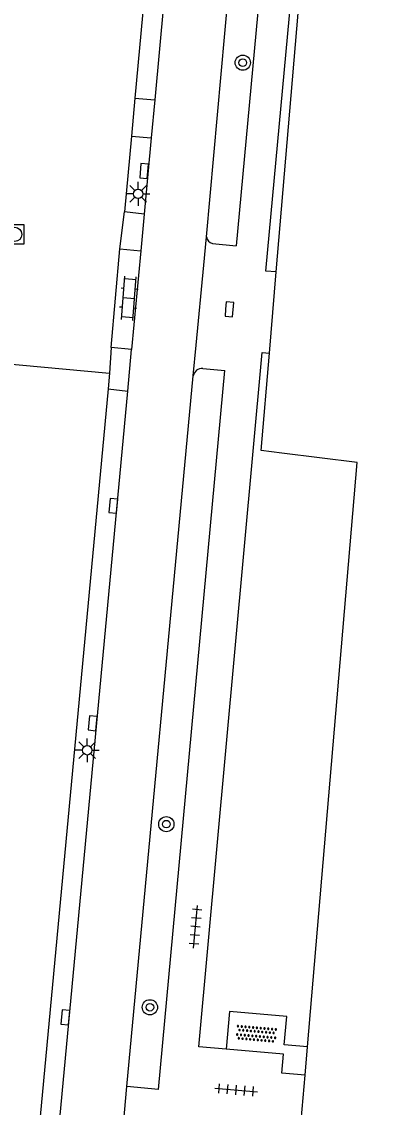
# Model space of a CAD drawing. Extents: x 132999 to 136000, y 398499 to 400501.
# Drawn here: x 134868.5 to 134887.7, y 398739.1 to 398796.1 of the extents above; entities that cross this region are included whole.
import ezdxf

# ---------------------------------------------------------------- set-up
doc = ezdxf.new("R2010")
doc.units = 0
for name, color, linetype in [('gg-afsc-hekwerk', 7, 'Continuous'), ('gg-knt-verharding', 7, 'Continuous'), ('gt-grn-weggrens', 7, 'Continuous'), ('gt-symb-boom', 7, 'Continuous'), ('gt-symb-klinker verharding', 7, 'Continuous'), ('gt-symb-kolk', 7, 'Continuous'), ('gt-symb-lichtmast', 7, 'Continuous'), ('gt-symb-overige verharding', 7, 'Continuous'), ('gt-symb-rioolschacht', 7, 'Continuous'), ('gt-symb-tegel verharding', 7, 'Continuous')]:
    doc.layers.add(name, color=color, linetype=linetype)

# ---------------------------------------------------------------- blocks, each defined once
blk = doc.blocks.new('gt0-KOLK')
at = {"layer": 'gt-symb-kolk'}
blk.add_lwpolyline([(0, 0), (0.375, 0), (0.375, 0.4), (-0.375, 0.4), (-0.375, 0), (0, 0)], dxfattribs=at)
blk = doc.blocks.new('gt0-KL1')
at = {"layer": 'gt-symb-klinker verharding'}
for p, q in [((-1.15, 0.3), (1.15, 0.3)), ((-1, -0.3), (-1, 0.3)), ((-0.5, 0.3), (-0.5, 0.45)), ((0, -0.3), (0, 0.3)), ((0.5, 0.3), (0.5, 0.45)), ((1, -0.3), (1, 0.3)), ((-1.15, -0.3), (1.15, -0.3)), ((-0.5, -0.45), (-0.5, -0.3)), ((0.5, -0.45), (0.5, -0.3))]:
    blk.add_line(p, q, dxfattribs=at)
blk = doc.blocks.new('gt0-RS')
at = {"layer": 'gt-symb-rioolschacht'}
blk.add_lwpolyline([(-0.5, -0.5), (0.5, -0.5), (0.5, 0.5), (-0.5, 0.5)], close=True, dxfattribs=at)
blk.add_circle((0, 0), 0.375, dxfattribs=at)
blk = doc.blocks.new('gt0-LMAST')
at = {"layer": 'gt-symb-lichtmast'}
for p, q in [((-0.005, 0.246), (-0.005, 0.621)), ((-0.182, 0.173), (-0.447, 0.438)), ((0.172, 0.173), (0.437, 0.438)), ((-0.255, -0.004), (-0.63, -0.004)), ((-0.182, -0.181), (-0.447, -0.446)), ((-0.005, -0.254), (-0.005, -0.629)), ((0.437, -0.446), (0.172, -0.181)), ((0.245, -0.004), (0.62, -0.004))]:
    blk.add_line(p, q, dxfattribs=at)
blk.add_circle((-0.005, -0.004), 0.25, dxfattribs=at)
blk = doc.blocks.new('gt0-BOOM')
at = {"layer": 'gt-symb-boom'}
for radius in [0.4, 0.2]:
    blk.add_circle((0, 0), radius, dxfattribs=at)
blk = doc.blocks.new('gt0-TEG1')
at = {"layer": 'gt-symb-tegel verharding'}
for p, q in [((-1.125, 0), (1.125, 0)), ((-0.9, -0.25), (-0.9, 0.25)), ((-0.45, -0.25), (-0.45, 0.25)), ((0, -0.25), (0, 0.25)), ((0.45, -0.25), (0.45, 0.25)), ((0.9, -0.25), (0.9, 0.25))]:
    blk.add_line(p, q, dxfattribs=at)
blk = doc.blocks.new('gt0-OVH')
at = {"layer": 'gt-symb-overige verharding'}
for points in [[(-0.972, 0.298), (-0.967, 0.308), (-0.965, 0.319), (-0.966, 0.33), (-0.971, 0.34), (-0.978, 0.348), (-0.988, 0.353), (-0.999, 0.355), (-1.01, 0.354), (-1.02, 0.349), (-1.028, 0.342), (-1.033, 0.332), (-1.035, 0.321), (-1.034, 0.31), (-1.029, 0.3), (-1.022, 0.292), (-1.012, 0.287), (-1.001, 0.285), (-0.99, 0.286), (-0.98, 0.291)], [(-0.872, 0.106), (-0.867, 0.116), (-0.865, 0.126), (-0.866, 0.137), (-0.871, 0.147), (-0.878, 0.156), (-0.888, 0.161), (-0.899, 0.163), (-0.91, 0.162), (-0.92, 0.157), (-0.928, 0.15), (-0.933, 0.14), (-0.935, 0.129), (-0.934, 0.118), (-0.929, 0.108), (-0.922, 0.1), (-0.912, 0.095), (-0.901, 0.092), (-0.89, 0.094), (-0.88, 0.098)], [(-0.772, 0.298), (-0.767, 0.308), (-0.765, 0.319), (-0.766, 0.33), (-0.771, 0.34), (-0.778, 0.348), (-0.788, 0.353), (-0.799, 0.355), (-0.81, 0.354), (-0.82, 0.349), (-0.828, 0.342), (-0.833, 0.332), (-0.835, 0.321), (-0.834, 0.31), (-0.829, 0.3), (-0.822, 0.292), (-0.812, 0.287), (-0.801, 0.285), (-0.79, 0.286), (-0.78, 0.291)], [(-0.672, 0.106), (-0.667, 0.116), (-0.665, 0.126), (-0.666, 0.137), (-0.671, 0.147), (-0.678, 0.156), (-0.688, 0.161), (-0.699, 0.163), (-0.71, 0.162), (-0.72, 0.157), (-0.728, 0.15), (-0.733, 0.14), (-0.735, 0.129), (-0.734, 0.118), (-0.729, 0.108), (-0.722, 0.1), (-0.712, 0.095), (-0.701, 0.092), (-0.69, 0.094), (-0.68, 0.098)], [(-0.572, 0.298), (-0.567, 0.308), (-0.565, 0.319), (-0.566, 0.33), (-0.571, 0.34), (-0.578, 0.348), (-0.588, 0.353), (-0.599, 0.355), (-0.61, 0.354), (-0.62, 0.349), (-0.628, 0.342), (-0.633, 0.332), (-0.635, 0.321), (-0.634, 0.31), (-0.629, 0.3), (-0.622, 0.292), (-0.612, 0.287), (-0.601, 0.285), (-0.59, 0.286), (-0.58, 0.291)], [(-0.472, 0.106), (-0.467, 0.116), (-0.465, 0.126), (-0.466, 0.137), (-0.471, 0.147), (-0.478, 0.156), (-0.488, 0.161), (-0.499, 0.163), (-0.51, 0.162), (-0.52, 0.157), (-0.528, 0.15), (-0.533, 0.14), (-0.535, 0.129), (-0.534, 0.118), (-0.529, 0.108), (-0.522, 0.1), (-0.512, 0.095), (-0.501, 0.092), (-0.49, 0.094), (-0.48, 0.098)], [(-0.372, 0.298), (-0.367, 0.308), (-0.365, 0.319), (-0.366, 0.33), (-0.371, 0.34), (-0.378, 0.348), (-0.388, 0.353), (-0.399, 0.355), (-0.41, 0.354), (-0.42, 0.349), (-0.428, 0.342), (-0.433, 0.332), (-0.435, 0.321), (-0.434, 0.31), (-0.429, 0.3), (-0.422, 0.292), (-0.412, 0.287), (-0.401, 0.285), (-0.39, 0.286), (-0.38, 0.291)], [(-0.272, 0.106), (-0.267, 0.116), (-0.265, 0.126), (-0.266, 0.137), (-0.271, 0.147), (-0.278, 0.156), (-0.288, 0.161), (-0.299, 0.163), (-0.31, 0.162), (-0.32, 0.157), (-0.328, 0.15), (-0.333, 0.14), (-0.335, 0.129), (-0.334, 0.118), (-0.329, 0.108), (-0.322, 0.1), (-0.312, 0.095), (-0.301, 0.092), (-0.29, 0.094), (-0.28, 0.098)], [(-0.172, 0.298), (-0.167, 0.308), (-0.165, 0.319), (-0.166, 0.33), (-0.171, 0.34), (-0.178, 0.348), (-0.188, 0.353), (-0.199, 0.355), (-0.21, 0.354), (-0.22, 0.349), (-0.228, 0.342), (-0.233, 0.332), (-0.235, 0.321), (-0.234, 0.31), (-0.229, 0.3), (-0.222, 0.292), (-0.212, 0.287), (-0.201, 0.285), (-0.19, 0.286), (-0.18, 0.291)], [(-0.072, 0.106), (-0.067, 0.116), (-0.065, 0.126), (-0.066, 0.137), (-0.071, 0.147), (-0.078, 0.156), (-0.088, 0.161), (-0.099, 0.163), (-0.11, 0.162), (-0.12, 0.157), (-0.128, 0.15), (-0.133, 0.14), (-0.135, 0.129), (-0.134, 0.118), (-0.129, 0.108), (-0.122, 0.1), (-0.112, 0.095), (-0.101, 0.092), (-0.09, 0.094), (-0.08, 0.098)], [(0.028, 0.298), (0.033, 0.308), (0.035, 0.319), (0.034, 0.33), (0.029, 0.34), (0.022, 0.348), (0.012, 0.353), (0.001, 0.355), (-0.01, 0.354), (-0.02, 0.349), (-0.028, 0.342), (-0.033, 0.332), (-0.035, 0.321), (-0.034, 0.31), (-0.029, 0.3), (-0.022, 0.292), (-0.012, 0.287), (-0.001, 0.285), (0.01, 0.286), (0.02, 0.291)], [(0.128, 0.106), (0.133, 0.116), (0.135, 0.126), (0.134, 0.137), (0.129, 0.147), (0.122, 0.156), (0.112, 0.161), (0.101, 0.163), (0.09, 0.162), (0.08, 0.157), (0.072, 0.15), (0.067, 0.14), (0.065, 0.129), (0.066, 0.118), (0.071, 0.108), (0.078, 0.1), (0.088, 0.095), (0.099, 0.092), (0.11, 0.094), (0.12, 0.098)], [(0.228, 0.298), (0.233, 0.308), (0.235, 0.319), (0.234, 0.33), (0.229, 0.34), (0.222, 0.348), (0.212, 0.353), (0.201, 0.355), (0.19, 0.354), (0.18, 0.349), (0.172, 0.342), (0.167, 0.332), (0.165, 0.321), (0.166, 0.31), (0.171, 0.3), (0.178, 0.292), (0.188, 0.287), (0.199, 0.285), (0.21, 0.286), (0.22, 0.291)], [(0.328, 0.106), (0.333, 0.116), (0.335, 0.126), (0.334, 0.137), (0.329, 0.147), (0.322, 0.156), (0.312, 0.161), (0.301, 0.163), (0.29, 0.162), (0.28, 0.157), (0.272, 0.15), (0.267, 0.14), (0.265, 0.129), (0.266, 0.118), (0.271, 0.108), (0.278, 0.1), (0.288, 0.095), (0.299, 0.092), (0.31, 0.094), (0.32, 0.098)], [(0.428, 0.298), (0.433, 0.308), (0.435, 0.319), (0.434, 0.33), (0.429, 0.34), (0.422, 0.348), (0.412, 0.353), (0.401, 0.355), (0.39, 0.354), (0.38, 0.349), (0.372, 0.342), (0.367, 0.332), (0.365, 0.321), (0.366, 0.31), (0.371, 0.3), (0.378, 0.292), (0.388, 0.287), (0.399, 0.285), (0.41, 0.286), (0.42, 0.291)], [(0.528, 0.106), (0.533, 0.116), (0.535, 0.126), (0.534, 0.137), (0.529, 0.147), (0.522, 0.156), (0.512, 0.161), (0.501, 0.163), (0.49, 0.162), (0.48, 0.157), (0.472, 0.15), (0.467, 0.14), (0.465, 0.129), (0.466, 0.118), (0.471, 0.108), (0.478, 0.1), (0.488, 0.095), (0.499, 0.092), (0.51, 0.094), (0.52, 0.098)], [(0.628, 0.298), (0.633, 0.308), (0.635, 0.319), (0.634, 0.33), (0.629, 0.34), (0.622, 0.348), (0.612, 0.353), (0.601, 0.355), (0.59, 0.354), (0.58, 0.349), (0.572, 0.342), (0.567, 0.332), (0.565, 0.321), (0.566, 0.31), (0.571, 0.3), (0.578, 0.292), (0.588, 0.287), (0.599, 0.285), (0.61, 0.286), (0.62, 0.291)], [(0.728, 0.106), (0.733, 0.116), (0.735, 0.126), (0.734, 0.137), (0.729, 0.147), (0.722, 0.156), (0.712, 0.161), (0.701, 0.163), (0.69, 0.162), (0.68, 0.157), (0.672, 0.15), (0.667, 0.14), (0.665, 0.129), (0.666, 0.118), (0.671, 0.108), (0.678, 0.1), (0.688, 0.095), (0.699, 0.092), (0.71, 0.094), (0.72, 0.098)], [(0.828, 0.298), (0.833, 0.308), (0.835, 0.319), (0.834, 0.33), (0.829, 0.34), (0.822, 0.348), (0.812, 0.353), (0.801, 0.355), (0.79, 0.354), (0.78, 0.349), (0.772, 0.342), (0.767, 0.332), (0.765, 0.321), (0.766, 0.31), (0.771, 0.3), (0.778, 0.292), (0.788, 0.287), (0.799, 0.285), (0.81, 0.286), (0.82, 0.291)], [(0.928, 0.106), (0.933, 0.116), (0.935, 0.126), (0.934, 0.137), (0.929, 0.147), (0.922, 0.156), (0.912, 0.161), (0.901, 0.163), (0.89, 0.162), (0.88, 0.157), (0.872, 0.15), (0.867, 0.14), (0.865, 0.129), (0.866, 0.118), (0.871, 0.108), (0.878, 0.1), (0.888, 0.095), (0.899, 0.092), (0.91, 0.094), (0.92, 0.098)], [(1.028, 0.298), (1.033, 0.308), (1.035, 0.319), (1.034, 0.33), (1.029, 0.34), (1.022, 0.348), (1.012, 0.353), (1.001, 0.355), (0.99, 0.354), (0.98, 0.349), (0.972, 0.342), (0.967, 0.332), (0.965, 0.321), (0.966, 0.31), (0.971, 0.3), (0.978, 0.292), (0.988, 0.287), (0.999, 0.285), (1.01, 0.286), (1.02, 0.291)], [(-0.972, -0.142), (-0.967, -0.132), (-0.965, -0.121), (-0.966, -0.11), (-0.971, -0.1), (-0.978, -0.092), (-0.988, -0.087), (-0.999, -0.085), (-1.01, -0.086), (-1.02, -0.091), (-1.028, -0.098), (-1.033, -0.108), (-1.035, -0.119), (-1.034, -0.13), (-1.029, -0.14), (-1.022, -0.148), (-1.012, -0.153), (-1.001, -0.155), (-0.99, -0.154), (-0.98, -0.149)], [(-0.872, -0.334), (-0.867, -0.324), (-0.865, -0.314), (-0.866, -0.303), (-0.871, -0.293), (-0.878, -0.284), (-0.888, -0.279), (-0.899, -0.277), (-0.91, -0.278), (-0.92, -0.283), (-0.928, -0.29), (-0.933, -0.3), (-0.935, -0.311), (-0.934, -0.322), (-0.929, -0.332), (-0.922, -0.34), (-0.912, -0.345), (-0.901, -0.348), (-0.89, -0.346), (-0.88, -0.342)], [(-0.772, -0.142), (-0.767, -0.132), (-0.765, -0.121), (-0.766, -0.11), (-0.771, -0.1), (-0.778, -0.092), (-0.788, -0.087), (-0.799, -0.085), (-0.81, -0.086), (-0.82, -0.091), (-0.828, -0.098), (-0.833, -0.108), (-0.835, -0.119), (-0.834, -0.13), (-0.829, -0.14), (-0.822, -0.148), (-0.812, -0.153), (-0.801, -0.155), (-0.79, -0.154), (-0.78, -0.149)], [(-0.672, -0.334), (-0.667, -0.324), (-0.665, -0.314), (-0.666, -0.303), (-0.671, -0.293), (-0.678, -0.284), (-0.688, -0.279), (-0.699, -0.277), (-0.71, -0.278), (-0.72, -0.283), (-0.728, -0.29), (-0.733, -0.3), (-0.735, -0.311), (-0.734, -0.322), (-0.729, -0.332), (-0.722, -0.34), (-0.712, -0.345), (-0.701, -0.348), (-0.69, -0.346), (-0.68, -0.342)], [(-0.572, -0.142), (-0.567, -0.132), (-0.565, -0.121), (-0.566, -0.11), (-0.571, -0.1), (-0.578, -0.092), (-0.588, -0.087), (-0.599, -0.085), (-0.61, -0.086), (-0.62, -0.091), (-0.628, -0.098), (-0.633, -0.108), (-0.635, -0.119), (-0.634, -0.13), (-0.629, -0.14), (-0.622, -0.148), (-0.612, -0.153), (-0.601, -0.155), (-0.59, -0.154), (-0.58, -0.149)], [(-0.472, -0.334), (-0.467, -0.324), (-0.465, -0.314), (-0.466, -0.303), (-0.471, -0.293), (-0.478, -0.284), (-0.488, -0.279), (-0.499, -0.277), (-0.51, -0.278), (-0.52, -0.283), (-0.528, -0.29), (-0.533, -0.3), (-0.535, -0.311), (-0.534, -0.322), (-0.529, -0.332), (-0.522, -0.34), (-0.512, -0.345), (-0.501, -0.348), (-0.49, -0.346), (-0.48, -0.342)], [(-0.372, -0.142), (-0.367, -0.132), (-0.365, -0.121), (-0.366, -0.11), (-0.371, -0.1), (-0.378, -0.092), (-0.388, -0.087), (-0.399, -0.085), (-0.41, -0.086), (-0.42, -0.091), (-0.428, -0.098), (-0.433, -0.108), (-0.435, -0.119), (-0.434, -0.13), (-0.429, -0.14), (-0.422, -0.148), (-0.412, -0.153), (-0.401, -0.155), (-0.39, -0.154), (-0.38, -0.149)], [(-0.272, -0.334), (-0.267, -0.324), (-0.265, -0.314), (-0.266, -0.303), (-0.271, -0.293), (-0.278, -0.284), (-0.288, -0.279), (-0.299, -0.277), (-0.31, -0.278), (-0.32, -0.283), (-0.328, -0.29), (-0.333, -0.3), (-0.335, -0.311), (-0.334, -0.322), (-0.329, -0.332), (-0.322, -0.34), (-0.312, -0.345), (-0.301, -0.348), (-0.29, -0.346), (-0.28, -0.342)], [(-0.172, -0.142), (-0.167, -0.132), (-0.165, -0.121), (-0.166, -0.11), (-0.171, -0.1), (-0.178, -0.092), (-0.188, -0.087), (-0.199, -0.085), (-0.21, -0.086), (-0.22, -0.091), (-0.228, -0.098), (-0.233, -0.108), (-0.235, -0.119), (-0.234, -0.13), (-0.229, -0.14), (-0.222, -0.148), (-0.212, -0.153), (-0.201, -0.155), (-0.19, -0.154), (-0.18, -0.149)], [(-0.072, -0.334), (-0.067, -0.324), (-0.065, -0.314), (-0.066, -0.303), (-0.071, -0.293), (-0.078, -0.284), (-0.088, -0.279), (-0.099, -0.277), (-0.11, -0.278), (-0.12, -0.283), (-0.128, -0.29), (-0.133, -0.3), (-0.135, -0.311), (-0.134, -0.322), (-0.129, -0.332), (-0.122, -0.34), (-0.112, -0.345), (-0.101, -0.348), (-0.09, -0.346), (-0.08, -0.342)], [(0.028, -0.142), (0.033, -0.132), (0.035, -0.121), (0.034, -0.11), (0.029, -0.1), (0.022, -0.092), (0.012, -0.087), (0.001, -0.085), (-0.01, -0.086), (-0.02, -0.091), (-0.028, -0.098), (-0.033, -0.108), (-0.035, -0.119), (-0.034, -0.13), (-0.029, -0.14), (-0.022, -0.148), (-0.012, -0.153), (-0.001, -0.155), (0.01, -0.154), (0.02, -0.149)], [(0.128, -0.334), (0.133, -0.324), (0.135, -0.314), (0.134, -0.303), (0.129, -0.293), (0.122, -0.284), (0.112, -0.279), (0.101, -0.277), (0.09, -0.278), (0.08, -0.283), (0.072, -0.29), (0.067, -0.3), (0.065, -0.311), (0.066, -0.322), (0.071, -0.332), (0.078, -0.34), (0.088, -0.345), (0.099, -0.348), (0.11, -0.346), (0.12, -0.342)], [(0.228, -0.142), (0.233, -0.132), (0.235, -0.121), (0.234, -0.11), (0.229, -0.1), (0.222, -0.092), (0.212, -0.087), (0.201, -0.085), (0.19, -0.086), (0.18, -0.091), (0.172, -0.098), (0.167, -0.108), (0.165, -0.119), (0.166, -0.13), (0.171, -0.14), (0.178, -0.148), (0.188, -0.153), (0.199, -0.155), (0.21, -0.154), (0.22, -0.149)], [(0.328, -0.334), (0.333, -0.324), (0.335, -0.314), (0.334, -0.303), (0.329, -0.293), (0.322, -0.284), (0.312, -0.279), (0.301, -0.277), (0.29, -0.278), (0.28, -0.283), (0.272, -0.29), (0.267, -0.3), (0.265, -0.311), (0.266, -0.322), (0.271, -0.332), (0.278, -0.34), (0.288, -0.345), (0.299, -0.348), (0.31, -0.346), (0.32, -0.342)], [(0.428, -0.142), (0.433, -0.132), (0.435, -0.121), (0.434, -0.11), (0.429, -0.1), (0.422, -0.092), (0.412, -0.087), (0.401, -0.085), (0.39, -0.086), (0.38, -0.091), (0.372, -0.098), (0.367, -0.108), (0.365, -0.119), (0.366, -0.13), (0.371, -0.14), (0.378, -0.148), (0.388, -0.153), (0.399, -0.155), (0.41, -0.154), (0.42, -0.149)], [(0.528, -0.334), (0.533, -0.324), (0.535, -0.314), (0.534, -0.303), (0.529, -0.293), (0.522, -0.284), (0.512, -0.279), (0.501, -0.277), (0.49, -0.278), (0.48, -0.283), (0.472, -0.29), (0.467, -0.3), (0.465, -0.311), (0.466, -0.322), (0.471, -0.332), (0.478, -0.34), (0.488, -0.345), (0.499, -0.348), (0.51, -0.346), (0.52, -0.342)], [(0.628, -0.142), (0.633, -0.132), (0.635, -0.121), (0.634, -0.11), (0.629, -0.1), (0.622, -0.092), (0.612, -0.087), (0.601, -0.085), (0.59, -0.086), (0.58, -0.091), (0.572, -0.098), (0.567, -0.108), (0.565, -0.119), (0.566, -0.13), (0.571, -0.14), (0.578, -0.148), (0.588, -0.153), (0.599, -0.155), (0.61, -0.154), (0.62, -0.149)], [(0.728, -0.334), (0.733, -0.324), (0.735, -0.314), (0.734, -0.303), (0.729, -0.293), (0.722, -0.284), (0.712, -0.279), (0.701, -0.277), (0.69, -0.278), (0.68, -0.283), (0.672, -0.29), (0.667, -0.3), (0.665, -0.311), (0.666, -0.322), (0.671, -0.332), (0.678, -0.34), (0.688, -0.345), (0.699, -0.348), (0.71, -0.346), (0.72, -0.342)], [(0.828, -0.142), (0.833, -0.132), (0.835, -0.121), (0.834, -0.11), (0.829, -0.1), (0.822, -0.092), (0.812, -0.087), (0.801, -0.085), (0.79, -0.086), (0.78, -0.091), (0.772, -0.098), (0.767, -0.108), (0.765, -0.119), (0.766, -0.13), (0.771, -0.14), (0.778, -0.148), (0.788, -0.153), (0.799, -0.155), (0.81, -0.154), (0.82, -0.149)], [(0.928, -0.334), (0.933, -0.324), (0.935, -0.314), (0.934, -0.303), (0.929, -0.293), (0.922, -0.284), (0.912, -0.279), (0.901, -0.277), (0.89, -0.278), (0.88, -0.283), (0.872, -0.29), (0.867, -0.3), (0.865, -0.311), (0.866, -0.322), (0.871, -0.332), (0.878, -0.34), (0.888, -0.345), (0.899, -0.348), (0.91, -0.346), (0.92, -0.342)], [(1.028, -0.142), (1.033, -0.132), (1.035, -0.121), (1.034, -0.11), (1.029, -0.1), (1.022, -0.092), (1.012, -0.087), (1.001, -0.085), (0.99, -0.086), (0.98, -0.091), (0.972, -0.098), (0.967, -0.108), (0.965, -0.119), (0.966, -0.13), (0.971, -0.14), (0.978, -0.148), (0.988, -0.153), (0.999, -0.155), (1.01, -0.154), (1.02, -0.149)]]:
    blk.add_lwpolyline(points, close=True, dxfattribs=at)

msp = doc.modelspace()

# ---------------------------------------------------------------- linework, layer by layer
at = {"layer": 'gg-afsc-hekwerk'}
for p, q in [((134881.933, 398782.98), (134887.172, 398844.844)), ((134881.572, 398778.713), (134881.933, 398782.98)), ((134883.451, 398740.764), (134883.578, 398742.26)), ((134883.071, 398736.302), (134883.451, 398740.764))]:
    msp.add_line(p, q, dxfattribs=at)
for points in [[(134882.219, 398773.455), (134881.138, 398773.591), (134881.572, 398778.713)], [(134883.578, 398742.26), (134886.189, 398772.955), (134882.219, 398773.455)]]:
    msp.add_lwpolyline(points, dxfattribs=at)
at = {"layer": 'gg-knt-verharding'}
for p, q in [((134887.72, 398869.319), (134879.83, 398784.358)), ((134881.387, 398783.011), (134887.109, 398844.849)), ((134875.427, 398802.16), (134874.497, 398792.114)), ((134874.497, 398792.114), (134874.312, 398790.117)), ((134874.497, 398792.114), (134875.541, 398792.017)), ((134875.541, 398792.017), (134875.355, 398790.02)), ((134874.312, 398790.117), (134873.944, 398786.143)), ((134874.312, 398790.117), (134875.355, 398790.02)), ((134875.355, 398790.02), (134874.983, 398786.022)), ((134873.714, 398784.191), (134873.944, 398786.143)), ((134874.983, 398786.022), (134874.81, 398784.085)), ((134873.248, 398778.999), (134873.714, 398784.191)), ((134873.714, 398784.191), (134874.81, 398784.085)), ((134878.574, 398784.474), (134879.83, 398784.358)), ((134874.81, 398784.085), (134874.325, 398778.894)), ((134881.933, 398782.98), (134881.387, 398783.011)), ((134877.567, 398777.515), (134877.718, 398779.131)), ((134873.248, 398778.999), (134873.155, 398777.658)), ((134874.325, 398778.894), (134873.248, 398778.999)), ((134874.125, 398776.714), (134874.325, 398778.894)), ((134877.855, 398742.25), (134881.199, 398778.753)), ((134881.199, 398778.753), (134881.572, 398778.713)), ((134867.151, 398778.221), (134873.155, 398777.658)), ((134878.077, 398777.905), (134879.227, 398777.799)), ((134873.155, 398777.658), (134873.098, 398776.827)), ((134874.081, 398740.169), (134877.567, 398777.515)), ((134875.735, 398740.015), (134879.227, 398777.799)), ((134879.306, 398742.128), (134877.855, 398742.25)), ((134873.897, 398738.193), (134874.081, 398740.169)), ((134875.735, 398740.015), (134874.081, 398740.169))]:
    msp.add_line(p, q, dxfattribs=at)
for points in [[(134882.508, 398866.382), (134881.642, 398857.398), (134877.629, 398814.089), (134876.256, 398799.69), (134875.541, 398792.017)], [(134878.258, 398784.82), (134879.609, 398799.811), (134882.27, 398827.547), (134883.612, 398842.417)], [(134877.718, 398779.131), (134878.124, 398783.335), (134878.258, 398784.82)], [(134873.098, 398776.827), (134864.39, 398684.033), (134865.507, 398683.931)], [(134865.507, 398683.931), (134865.529, 398684.452), (134868.443, 398715.965), (134874.125, 398776.714)], [(134883.578, 398742.26), (134882.353, 398742.364), (134882.483, 398743.847), (134879.48, 398744.11), (134879.306, 398742.128)], [(134883.451, 398740.764), (134882.224, 398740.868), (134882.309, 398741.875), (134879.306, 398742.128)]]:
    msp.add_lwpolyline(points, dxfattribs=at)
for centre, radius, start, end in [((134878.67, 398784.879), 0.416, 188.0998, 256.7107), ((134878.026, 398777.443), 0.465, 83.7264, 171.0843)]:
    msp.add_arc(centre, radius, start, end, dxfattribs=at)
at = {"layer": 'gt-grn-weggrens'}
for p, q in [((134874.983, 398786.022), (134873.944, 398786.143)), ((134873.098, 398776.827), (134874.125, 398776.714))]:
    msp.add_line(p, q, dxfattribs=at)

# ---------------------------------------------------------------- block references
at = {"layer": 'gt-symb-boom'}
for p in [(134880.171, 398793.977), (134876.152, 398753.956), (134875.287, 398744.33)]:
    msp.add_blockref('gt0-BOOM', p, dxfattribs=at)
at = {"layer": 'gt-symb-klinker verharding', "rotation": 85.46947943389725}
msp.add_blockref('gt0-KL1', (134874.182, 398781.594), dxfattribs=at)
at = {"layer": 'gt-symb-kolk'}
for p, rotation in [((134875.184, 398788.266), 84.8932418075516), ((134879.269, 398781.027), -94.36218639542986), ((134873.569, 398770.668), 84.54474898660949), ((134872.482, 398759.241), 84.66601980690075), ((134871.045, 398743.783), 84.60977876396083)]:
    msp.add_blockref('gt0-KOLK', p, dxfattribs=dict(at, rotation=rotation))
at = {"layer": 'gt-symb-lichtmast'}
for p in [(134874.672, 398787.087), (134871.996, 398757.844)]:
    msp.add_blockref('gt0-LMAST', p, dxfattribs=at)
at = {"layer": 'gt-symb-overige verharding', "rotation": -4.9920811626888}
msp.add_blockref('gt0-OVH', (134880.886, 398742.932), dxfattribs=at)
at = {"layer": 'gt-symb-rioolschacht'}
msp.add_blockref('gt0-RS', (134868.176, 398784.951), dxfattribs=at)
at = {"layer": 'gt-symb-tegel verharding'}
for p, rotation in [((134877.689, 398748.566), 84.89375827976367), ((134879.826, 398739.986), -4.758885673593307)]:
    msp.add_blockref('gt0-TEG1', p, dxfattribs=dict(at, rotation=rotation))

doc.saveas('drawing.dxf')
